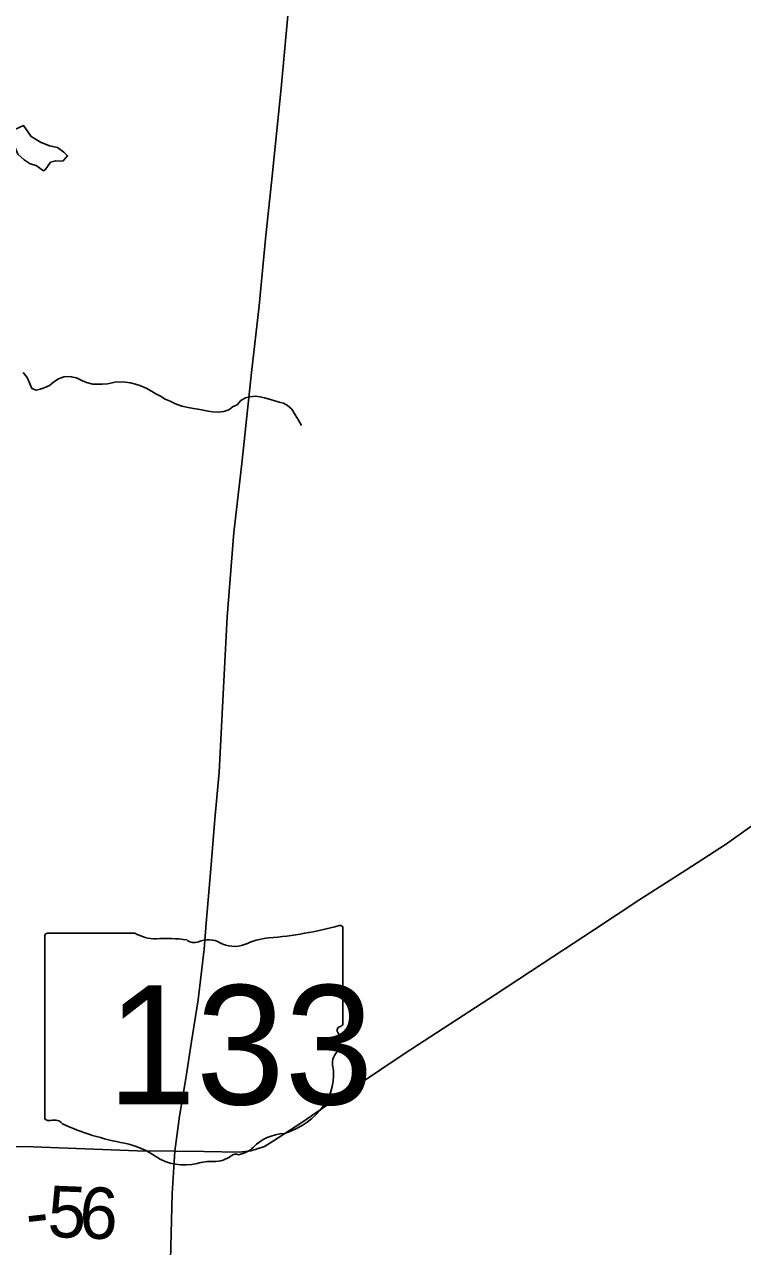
# Model space of a CAD drawing. Extents: x 1310247 to 1664935, y 235267 to 584339.
# Drawn here: x 1513795 to 1517984, y 319493 to 326624 of the extents above; entities that cross this region are included whole.
import ezdxf

# ---------------------------------------------------------------- set-up
doc = ezdxf.new("R2010")
doc.units = 0
for name, color, linetype in [('GM_X_County_Road', 7, 'Continuous'), ('GM_X_County_Road_Text', 7, 'Continuous'), ('GM_X_Minor_Lake', 7, 'Continuous'), ('GM_X_Minor_River', 7, 'Continuous'), ('GM_X_State_Location', 7, 'Continuous'), ('GM_X_State_Route', 7, 'Continuous'), ('GM_X_State_Shield', 7, 'Continuous')]:
    doc.layers.add(name, color=color, linetype=linetype)

msp = doc.modelspace()

# ---------------------------------------------------------------- linework, layer by layer
at = {"layer": 'GM_X_County_Road'}
msp.add_lwpolyline([(1514672, 320048.6), (1514453, 320051.6), (1513795.1, 320076.7), (1513723.2, 320074.4)], dxfattribs=at)
at = {"layer": 'GM_X_Minor_Lake'}
for points in [[(1513705.7, 325996.7), (1513788.6, 326035.5), (1513833.7, 325970.5), (1513889.3, 325937.4), (1513941.1, 325916.5), (1513987.1, 325905.7), (1514024.8, 325878.9), (1514046.5, 325858.5), (1514017.9, 325826.8), (1513977.8, 325829.5), (1513947.5, 325820), (1513929.1, 325796.2), (1513916.7, 325776.3), (1513906.6, 325770.5)], [(1513906.6, 325770.5), (1513863, 325801.3), (1513829, 325811.9), (1513793.3, 325834.6), (1513755.7, 325867.4), (1513738.4, 325909.8), (1513724.5, 325922.1), (1513705.7, 325996.7)]]:
    msp.add_lwpolyline(points, dxfattribs=at)
at = {"layer": 'GM_X_Minor_River'}
for points in [[(1513788.4, 324594.1), (1513811.7, 324563.6), (1513825.1, 324533.2), (1513838.4, 324500.8), (1513864.2, 324490.2), (1513886.4, 324495.8), (1513910.5, 324503.3), (1513940.8, 324516.7), (1513967.3, 324538.2), (1513993.7, 324555.8), (1514024, 324567.2), (1514046, 324570.7), (1514068, 324568.2), (1514097.9, 324561.6), (1514133.6, 324544.8), (1514157.4, 324534.3), (1514193.2, 324525.5), (1514249.2, 324524.3), (1514279.3, 324527.7), (1514307.4, 324533.2), (1514329.6, 324538.7), (1514381.6, 324537.6), (1514413.5, 324533), (1514443.3, 324524.3), (1514467.2, 324517.8), (1514504.9, 324501), (1514536.5, 324484.2), (1514562.3, 324469.7), (1514588, 324455.1), (1514615.6, 324438.5), (1514645.4, 324425.8), (1514677.1, 324411.1), (1514712.8, 324396.3), (1514750.7, 324389.5), (1514780.6, 324382.9), (1514806.5, 324380.3), (1514828.5, 324375.8), (1514866.3, 324367), (1514892.3, 324364.5), (1514922.2, 324361.9), (1514958.3, 324365.1), (1514986.5, 324374.6), (1515013, 324394.1), (1515035.2, 324405.6), (1515057.7, 324429.2), (1515084.1, 324444.7), (1515108.2, 324452.3), (1515142.3, 324455.6), (1515168.3, 324451), (1515196.2, 324446.4), (1515230, 324435.7), (1515255.8, 324427.1), (1515281.7, 324420.6), (1515305.6, 324414), (1515329.3, 324401.5), (1515354.9, 324378.9), (1515374.2, 324346.4), (1515393.6, 324315.9)], [(1515393.6, 324315.9), (1515410.9, 324283.5)]]:
    msp.add_lwpolyline(points, dxfattribs=at)
at = {"layer": 'GM_X_State_Route'}
for points in [[(1514643.6, 319258.3), (1514650.4, 319569.4), (1514656.4, 319800.9), (1514672, 320048.6), (1514698.6, 320254.4), (1514736.2, 320472.7), (1514768.7, 320689.5), (1514809.2, 320932.9), (1514843.2, 321228.7), (1514854.2, 321380.6), (1514882.2, 321696.3), (1514905.9, 321987.6), (1514930.2, 322262), (1514953.8, 322717.1), (1514976.7, 323167), (1515015.7, 323659.7), (1515062.9, 324063.1), (1515120.1, 324594.2), (1515164.3, 324983), (1515201.2, 325373.8), (1515240, 325739.9), (1515251.8, 325853), (1515291.9, 326252.6), (1515331.7, 326676.7)], [(1514672, 320048.6), (1514842.5, 320047.5), (1515048.2, 320043.7), (1515116.5, 320051.4), (1515195.4, 320076.7), (1515241.5, 320104.9), (1515412.8, 320216.9), (1515588.5, 320338.1), (1515737.4, 320434.2), (1516010.3, 320616.8), (1516276.6, 320790.9), (1516543.8, 320963.1), (1516815.8, 321141.8), (1517119.7, 321343.2), (1517384.1, 321518.3), (1517652.5, 321689), (1517885.1, 321839.9), (1518085.1, 321980.3)]]:
    msp.add_lwpolyline(points, dxfattribs=at)
at = {"layer": 'GM_X_State_Shield'}
for p, q in [((1513913, 321304), (1513913, 320247.4)), ((1514439.8, 321322.2), (1513930.1, 321322.2)), ((1515653.2, 320795.6), (1515653.2, 321348.4)), ((1515653, 320795.8), (1515653.2, 320795.6))]:
    msp.add_line(p, q, dxfattribs=at)
for centre, major_axis, start_param, end_param in [((1515033.3, 322762.7), (1845.5, 0), 4.814394, 5.042369), ((1515633.9, 321350.7), (19.4, 0), 6.141152, 7.989035), ((1513933, 321306.2), (20.2, 0), 1.712693, 3.28349), ((1514561.1, 321444.8), (195.5, 0), 4.042523, 4.731795), ((1514626, 320729), (702, 0), 1.404758, 1.657858), ((1514868.2, 321189.6), (117.3, 0), 0.950623, 2.079405), ((1515268.7, 320999.4), (371.3, 0), 1.699011, 2.107814), ((1514785.3, 321311.7), (56.4, 0), 3.836095, 5.185415), ((1515019.5, 321357.1), (141.1, 0), 4.081561, 5.145723), ((1515632.6, 320793.5), (20.7, 0), 5.05454, 6.418171), ((1515648.7, 320755), (30, 0), 1.883978, 3.671073), ((1515458, 320685.2), (180, 0), 5.934695, 6.695948), ((1515722.6, 320564.3), (130.9, 0), 2.387724, 3.262537), ((1515136.7, 320494), (461.6, 0), 5.101752, 6.440018), ((1513933.1, 320245), (20.3, 0), 3.00124, 4.508301), ((1513936.2, 320353.1), (155.2, 0), 4.665946, 4.897461), ((1513968, 320186.4), (56, 0), 0.519207, 1.627899), ((1514674.6, 321135.7), (1332.7, 0), 4.195997, 4.488961), ((1515331.3, 319950.7), (252.8, 0), 1.647645, 2.488434), ((1514277.3, 319772.7), (417, 0), 0.823519, 1.323587), ((1515011, 320145), (149.1, 0), 4.937069, 5.64225), ((1514728.2, 320181.2), (264.6, 0), 4.026481, 4.996735), ((1514900.4, 320102), (141, 0), 4.691044, 5.507374), ((1515028, 319999.7), (39.7, 0), 1.147584, 2.315152), ((1514881.1, 319815.8), (217.4, 0), 1.495662, 1.94098)]:
    msp.add_ellipse(centre, major_axis=major_axis, ratio=0.8, start_param=start_param, end_param=end_param, dxfattribs=at)

# ---------------------------------------------------------------- texts
at = {"layer": 'GM_X_County_Road_Text'}
for s, rotation, p in [('5', 357.7904, (1513926.6, 319549.6)), ('6', 357.7122, (1514111.1, 319542.5)), ('-', 6.37707, (1513816, 319536.3))]:
    msp.add_text(s, height=300, rotation=rotation, dxfattribs=at).set_placement(p)
at = {"layer": 'GM_X_State_Location'}
for s in ['s', 'r']:
    msp.add_text(s, height=1, dxfattribs=at).set_placement((1514763.6, 320705.4))
msp.add_text('133', height=1, rotation=0.00001, dxfattribs=at).set_placement((1514410.6, 320632.7))
at = {"layer": 'GM_X_State_Shield'}
msp.add_text('133', height=696.1, dxfattribs=at).set_placement((1514277.8, 320321.9))

doc.saveas('drawing.dxf')
